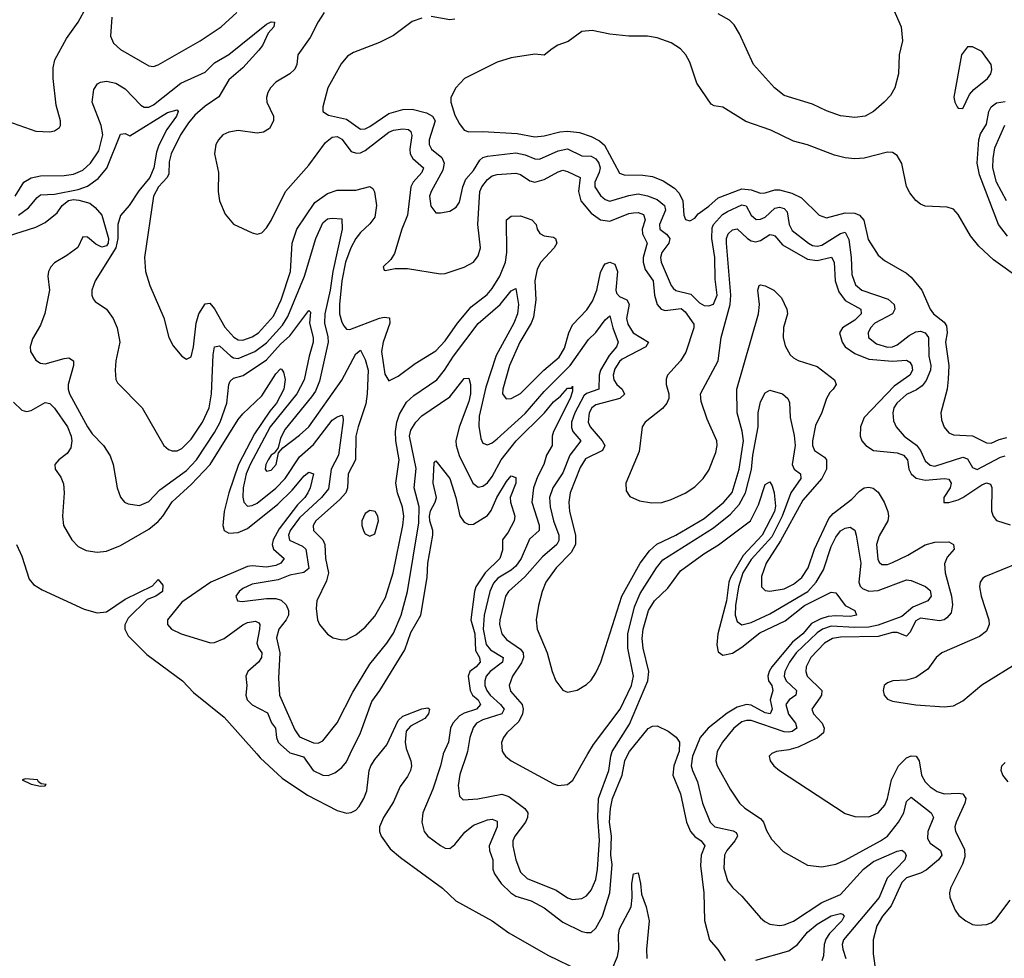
# Model space of a CAD drawing. Header units: inches. Extents: x 1843162 to 1959474, y 907081 to 1016326.
# Tile 530 of 656: x 1905261 to 1909446, y 1009131 to 1013120. Entities that reach past the tile are written whole.
import ezdxf

# ---------------------------------------------------------------- set-up
doc = ezdxf.new("R2010")
doc.units = ezdxf.units.IN
doc.header["$MEASUREMENT"] = 0
doc.layers.add('B9000', color=7, linetype='Continuous')
doc.layers.add('B9001', color=7, linetype='Continuous')

msp = doc.modelspace()

# ---------------------------------------------------------------- linework, layer by layer
at = {"layer": 'B9000', "color": 5}
for points, elevation in [([(1906268.7, 1010000), (1906283.4, 1009983.4), (1906377.1, 1009897.1), (1906484.1, 1009824.1), (1906610, 1009759.9), (1906650, 1009748.7), (1906670, 1009751.6), (1906690, 1009761.6), (1906704, 1009776), (1906724.2, 1009810), (1906736.6, 1009843.4), (1906746.8, 1009930), (1906753.6, 1009950), (1906770, 1009976.2), (1906790.1, 1010000)], 380), ([(1906425.7, 1010000), (1906467.1, 1009987.1), (1906508.3, 1009930), (1906550, 1009909.7), (1906571.7, 1009908.3), (1906600.6, 1009919.4), (1906630, 1009941.7), (1906650, 1009966.8), (1906666, 1010000)], 420), ([(1906912.2, 1010000), (1906923.4, 1009970), (1906926, 1009950), (1906921.6, 1009930), (1906910, 1009904.1), (1906879, 1009861), (1906850, 1009795.9), (1906807.6, 1009730), (1906790.8, 1009690), (1906790.7, 1009670), (1906797, 1009650), (1906836.5, 1009596.5), (1906879.3, 1009559.3), (1907058, 1009430), (1907115.5, 1009375.5), (1907270, 1009290.1), (1907339.9, 1009239.9), (1907505.4, 1009145.4), (1907640.1, 1009080.1)], 380), ([(1907061.4, 1010000), (1907061, 1009999), (1907049.7, 1009950), (1907017.1, 1009850), (1906974.6, 1009750), (1906970.7, 1009710), (1906980.4, 1009670), (1906995.5, 1009650), (1907050, 1009611.3), (1907070, 1009598.8), (1907090, 1009598.3), (1907110, 1009614.8), (1907153, 1009667), (1907190, 1009697.2), (1907250, 1009720.3), (1907270, 1009722.2), (1907290, 1009714.4), (1907291.1, 1009690), (1907255.9, 1009610), (1907258.1, 1009590), (1907272.8, 1009550), (1907272.4, 1009510), (1907279.9, 1009490), (1907308.1, 1009450), (1907348.1, 1009410), (1907370, 1009395.2), (1907435.6, 1009375.6), (1907490, 1009346.5), (1907570, 1009284.5), (1907650, 1009245.6), (1907670, 1009240.4), (1907690, 1009241.7), (1907710, 1009259.8), (1907738.3, 1009310), (1907769.7, 1009410), (1907779.2, 1009530), (1907774.2, 1009570), (1907776.9, 1009650), (1907768.4, 1009710), (1907772.1, 1009767.9), (1907780.5, 1009810), (1907821.1, 1009910), (1907833, 1009970), (1907847.7, 1010000)], 420), ([(1907161.7, 1010000), (1907132.1, 1009912.1), (1907125.1, 1009865.1), (1907130, 1009820.7), (1907145.4, 1009805.4), (1907208.6, 1009808.6), (1907310, 1009829.2), (1907339.8, 1009819.7), (1907408.6, 1009768.6), (1907420.9, 1009750), (1907419.4, 1009730), (1907410.7, 1009709.3), (1907366.3, 1009650), (1907356.6, 1009630), (1907356.6, 1009610), (1907369.7, 1009549.7), (1907390, 1009497.4), (1907418, 1009470), (1907540.6, 1009420.6), (1907590, 1009388), (1907610, 1009381.7), (1907650, 1009384.9), (1907670, 1009397.6), (1907690, 1009420.8), (1907710, 1009466.7), (1907717.5, 1009510), (1907725.9, 1009634.1), (1907717.8, 1009730), (1907721, 1009810), (1907765.7, 1009930), (1907773.3, 1009990), (1907776.6, 1010000)], 440), ([(1907319.1, 1010000), (1907325.5, 1009990), (1907350.3, 1009970.3), (1907530, 1009872.4), (1907550, 1009866), (1907590, 1009870.5), (1907612.2, 1009887.8), (1907676.5, 1010000)], 460), ([(1908059.8, 1010000), (1908041.7, 1009950), (1908037.4, 1009910), (1908069.6, 1009830), (1908095.6, 1009710), (1908111.8, 1009670), (1908130, 1009648.4), (1908157.5, 1009630), (1908172.7, 1009610), (1908157, 1009570), (1908154.6, 1009525.4), (1908168.2, 1009410), (1908171.7, 1009291.7), (1908192.9, 1009210), (1908228.3, 1009168.3), (1908260, 1009120)], 420), ([(1908125.1, 1010000), (1908121.1, 1009990), (1908115.5, 1009950), (1908120.6, 1009930), (1908141.4, 1009881.4), (1908163.3, 1009790), (1908196, 1009710), (1908215.5, 1009690), (1908293, 1009673), (1908305.6, 1009665.6), (1908310, 1009655.5), (1908311.4, 1009650), (1908300.4, 1009630), (1908267, 1009590), (1908256.4, 1009570), (1908254, 1009514), (1908270, 1009460.4), (1908290, 1009432), (1908330, 1009395.8), (1908410, 1009303.1), (1908427.6, 1009287.6), (1908450, 1009276.5), (1908490.2, 1009270.2), (1908510, 1009273), (1908550, 1009288.7), (1908670.9, 1009369.1), (1908750, 1009402.5), (1908847.5, 1009510), (1908890, 1009542.7), (1908990, 1009586.5), (1909010, 1009591.5), (1909021.8, 1009581.8), (1909028.8, 1009570), (1909022.8, 1009550), (1908948, 1009472), (1908913.9, 1009390), (1908762.8, 1009210), (1908757, 1009190), (1908759.2, 1009170), (1908772.9, 1009130)], 440), ([(1908224.3, 1010000), (1908219.8, 1009970), (1908225, 1009950), (1908280.2, 1009850), (1908320.3, 1009790), (1908342.6, 1009770), (1908410, 1009725.8), (1908422.6, 1009710), (1908435.1, 1009675.1), (1908457, 1009637), (1908505.4, 1009585.4), (1908610, 1009527.6), (1908670, 1009520.8), (1908730, 1009531.2), (1908770, 1009547.9), (1908920.2, 1009630), (1908950, 1009651), (1908996.3, 1009710), (1909018.5, 1009750), (1909030, 1009797.6), (1909050, 1009816.2), (1909134.2, 1009750), (1909145, 1009730), (1909121, 1009670), (1909119.9, 1009639.9), (1909130, 1009620.2), (1909175.2, 1009590), (1909180.1, 1009570), (1909165.4, 1009550), (1909113.9, 1009506.1), (1909090, 1009493.3), (1909030, 1009473.1), (1909010, 1009454), (1908964.9, 1009355.1), (1908927.6, 1009310), (1908903.8, 1009270), (1908888, 1009210), (1908889.1, 1009150.9), (1908899.5, 1009070)], 460), ([(1908456.7, 1010000), (1908446.7, 1009990), (1908450.4, 1009970), (1908466.7, 1009950), (1908490.4, 1009930), (1908770, 1009747.4), (1908810, 1009734.3), (1908870, 1009732.4), (1908910, 1009750.2), (1908937.8, 1009782.2), (1908950, 1009810.4), (1908966.5, 1009890), (1908996.6, 1009950), (1909030, 1009983.1), (1909050, 1009992.5), (1909070.5, 1009990.5), (1909084.1, 1009970), (1909094.1, 1009910), (1909110, 1009881.5), (1909130, 1009860.4), (1909160.1, 1009840.1), (1909190, 1009829.7), (1909250, 1009833.8), (1909270, 1009830.1), (1909282.2, 1009810), (1909278, 1009790), (1909240.6, 1009710), (1909235.4, 1009690), (1909237.9, 1009670), (1909275.9, 1009595.9), (1909277.6, 1009562.4), (1909268.4, 1009531.6), (1909217.7, 1009430), (1909213.1, 1009410), (1909214.6, 1009390), (1909236.2, 1009336.2), (1909253.1, 1009313.1), (1909282, 1009290), (1909310, 1009275.8), (1909330, 1009272), (1909370, 1009275.3), (1909390, 1009282), (1909410, 1009298.4), (1909470, 1009378.7)], 480), ([(1909461.6, 1009881.6), (1909439.9, 1009910), (1909431.9, 1009930), (1909435.4, 1009950), (1909450, 1009962.8)], 480), ([(1907777.9, 1009082.1), (1907801.5, 1009138.5), (1907807.8, 1009170), (1907806.2, 1009230), (1907810, 1009256.9), (1907859.4, 1009350), (1907863.8, 1009390), (1907862.3, 1009450), (1907870, 1009490.6), (1907890, 1009494.8), (1907899.8, 1009450), (1907903.6, 1009403.6), (1907923.5, 1009350), (1907936, 1009290), (1907925, 1009170), (1907926.2, 1009130)], 380), ([(1908390, 1009124.1), (1908530, 1009163), (1908567.3, 1009190), (1908610, 1009242.6), (1908650, 1009276.3), (1908710, 1009312), (1908750, 1009321.8), (1908758.6, 1009318.6), (1908764.9, 1009310), (1908755.3, 1009290), (1908702.7, 1009237.3), (1908687.7, 1009212.3), (1908680.9, 1009190), (1908677.9, 1009142.1), (1908670, 1009121)], 420)]:
    msp.add_lwpolyline(points, dxfattribs=dict(at, elevation=elevation))
at = {"layer": 'B9000', "color": 5, "elevation": 380}
msp.add_lwpolyline([(1905286.4, 1009893.6), (1905272, 1009890), (1905310, 1009871), (1905350, 1009862.8), (1905370, 1009864.7), (1905374, 1009870), (1905352.6, 1009872.6), (1905340.9, 1009880.9), (1905337.2, 1009890)], close=True, dxfattribs=at)
at = {"layer": 'B9001', "color": 5}
for points, elevation in [([(1908946, 1013230), (1909007.7, 1013090), (1909012.4, 1013030), (1908999.3, 1012970), (1908995.8, 1012890), (1908980.4, 1012830), (1908962, 1012798), (1908935.5, 1012770), (1908890, 1012729.7), (1908854.8, 1012710), (1908810, 1012704), (1908750, 1012711.8), (1908690, 1012732), (1908630, 1012761.6), (1908510, 1012797.6), (1908469.7, 1012830), (1908380.5, 1012930), (1908319.8, 1013059.8), (1908297.4, 1013097.4), (1908277.6, 1013117.6), (1908230, 1013144.5)], 540), ([(1905209.3, 1012689.3), (1905330, 1012646.7), (1905390, 1012642.8), (1905410, 1012647.2), (1905430, 1012662), (1905435.1, 1012670), (1905435.4, 1012690), (1905416.2, 1012756.2), (1905403, 1012870), (1905404.4, 1012915.6), (1905411.2, 1012948.8), (1905460.3, 1013039.7), (1905509.9, 1013110), (1905545.1, 1013174.9)], 520), ([(1905653.5, 1013130), (1905647.5, 1013050), (1905659.5, 1013019.5), (1905690, 1012992.9), (1905810, 1012923.9), (1905830, 1012921), (1905850, 1012927.9), (1906028.1, 1013030), (1906117, 1013090), (1906183.9, 1013150)], 520), ([(1906555.4, 1013150), (1906530, 1013111.2), (1906496.2, 1013043.8), (1906443.8, 1012970), (1906438.6, 1012930), (1906430.5, 1012909.5), (1906410.1, 1012889.9), (1906350, 1012854), (1906327, 1012830), (1906315.8, 1012810), (1906310.2, 1012790), (1906311.7, 1012770), (1906339.5, 1012710), (1906340.1, 1012690), (1906322.6, 1012657.4), (1906297.6, 1012642.4), (1906270, 1012637.7), (1906190, 1012648.6), (1906150, 1012642.7), (1906125.2, 1012630), (1906106.3, 1012610), (1906095.5, 1012590), (1906089.5, 1012550), (1906106, 1012470), (1906105.1, 1012390), (1906110.1, 1012350.1), (1906134.1, 1012294.1), (1906170, 1012251.6), (1906250, 1012213.8), (1906270, 1012209.1), (1906290, 1012213.8), (1906310, 1012235.2), (1906330, 1012266.7), (1906390.7, 1012389.3), (1906490, 1012501.8), (1906561.5, 1012598.5), (1906590, 1012621.3), (1906610, 1012623.6), (1906630, 1012612.3), (1906670, 1012560.4), (1906692.2, 1012552.2), (1906710, 1012554.3), (1906730, 1012564.1), (1906830, 1012642.2), (1906850, 1012650.1), (1906890, 1012656.3), (1906913.7, 1012653.7), (1906924.2, 1012644.2), (1906928.4, 1012628.4), (1906918.9, 1012570), (1906920.6, 1012550), (1906932.2, 1012530), (1906977.4, 1012490), (1906970.1, 1012470), (1906933.5, 1012430), (1906923.1, 1012410), (1906909.5, 1012290), (1906885.9, 1012230), (1906854.1, 1012125.9), (1906838.6, 1012101.4), (1906805.7, 1012070), (1906810, 1012056), (1906814.4, 1012054.4), (1906857.3, 1012062.8), (1906910, 1012062.3), (1907050, 1012039.5), (1907070, 1012041.7), (1907150, 1012069), (1907190, 1012090.1), (1907210, 1012116.8), (1907219.2, 1012150), (1907208.3, 1012250), (1907217.2, 1012390), (1907225.6, 1012410), (1907250, 1012440.7), (1907270, 1012457.1), (1907290, 1012462.7), (1907370, 1012467.4), (1907390, 1012461.6), (1907430, 1012435.5), (1907450, 1012429.7), (1907490, 1012440.5), (1907550, 1012474.1), (1907570, 1012480.1), (1907590, 1012475.5), (1907642.9, 1012450), (1907636.1, 1012390), (1907646, 1012350), (1907690, 1012297.3), (1907730, 1012270.1), (1907770, 1012264.4), (1907850, 1012296.4), (1907870, 1012299.9), (1907890, 1012301.1), (1907912.7, 1012292.7), (1907920.1, 1012270), (1907907.4, 1012230), (1907908.3, 1012210), (1907927.4, 1012170), (1907911.6, 1012110), (1907910.4, 1012090), (1907918.9, 1012058.9), (1907953.3, 1012010), (1907958.7, 1011950), (1907970.1, 1011910.1), (1907987.1, 1011890), (1908004.2, 1011884.2), (1908072.4, 1011892.4), (1908090, 1011879), (1908125.9, 1011825.9), (1908125.7, 1011810), (1908092.5, 1011707.5), (1908069.4, 1011670.6), (1908015, 1011610), (1908008.2, 1011591.8), (1908009.4, 1011570), (1908020.4, 1011530), (1908019.6, 1011510), (1908011.8, 1011490), (1907992.9, 1011467.1), (1907920.2, 1011410), (1907907.1, 1011390), (1907894.6, 1011285.4), (1907836.9, 1011150), (1907838.5, 1011118.6), (1907854.3, 1011094.3), (1907895.3, 1011075.3), (1907947.5, 1011067.5), (1907990, 1011068.9), (1908030, 1011081.2), (1908090, 1011108.4), (1908130, 1011135.6), (1908165.8, 1011170), (1908190, 1011205.7), (1908219.6, 1011280.4), (1908225.7, 1011310), (1908224.1, 1011330), (1908182.3, 1011422.4), (1908157.3, 1011497.3), (1908154.7, 1011530), (1908229.5, 1011670), (1908241.9, 1011770), (1908280.9, 1011910), (1908283.2, 1011950), (1908264.9, 1012170), (1908265.8, 1012190), (1908272.9, 1012210), (1908290, 1012227.6), (1908310, 1012231.2), (1908354.8, 1012190), (1908370, 1012180.4), (1908390, 1012176.7), (1908410, 1012182.2), (1908450, 1012206.7), (1908463.7, 1012203.7), (1908470, 1012201.6), (1908503.2, 1012163.2), (1908610, 1012102.7), (1908650, 1012096.7), (1908711, 1012111), (1908723.3, 1012090), (1908726.5, 1012010), (1908743, 1011963), (1908770, 1011927), (1908835.4, 1011890), (1908837.2, 1011870), (1908810, 1011843.4), (1908758.3, 1011810), (1908745, 1011790), (1908756.2, 1011750), (1908770.1, 1011730), (1908810, 1011700.8), (1908870, 1011677.4), (1908970, 1011668.8), (1909030, 1011673.3), (1909044.6, 1011664.6), (1909053.1, 1011650), (1909055, 1011630), (1909044.3, 1011610), (1908977.2, 1011562.8), (1908850.1, 1011430), (1908834.2, 1011390), (1908833.8, 1011350), (1908839.8, 1011330), (1908856.8, 1011310), (1908890, 1011288.7), (1908990, 1011279.3), (1909017.2, 1011270), (1909034.1, 1011250), (1909040.6, 1011210), (1909050.1, 1011190.1), (1909071.4, 1011171.4), (1909110, 1011162.9), (1909190.9, 1011170.9), (1909210, 1011167.9), (1909219.5, 1011150), (1909215.3, 1011130), (1909188.6, 1011090), (1909188.8, 1011068.8), (1909210, 1011067.9), (1909250, 1011079.9), (1909270, 1011088.9), (1909350, 1011142.9), (1909370, 1011151.6), (1909386.8, 1011146.8), (1909392.3, 1011132.3), (1909391.9, 1011031.9), (1909397.8, 1011010), (1909411.9, 1010991.9), (1909470, 1010974)], 520), ([(1905242.2, 1012370), (1905278.5, 1012430), (1905310, 1012448.3), (1905350, 1012456.9), (1905450, 1012457.8), (1905490, 1012463.9), (1905530, 1012480.8), (1905562.8, 1012510), (1905597.7, 1012562.3), (1905615.1, 1012630), (1905607.4, 1012670), (1905569.9, 1012770), (1905576.2, 1012823.8), (1905592.5, 1012847.5), (1905605.3, 1012854.7), (1905630, 1012859.1), (1905670.3, 1012850.3), (1905710, 1012826.3), (1905776.1, 1012756.1), (1905790, 1012747.9), (1905810, 1012748.3), (1905830, 1012758.5), (1905946.9, 1012850), (1906050, 1012897.3), (1906090, 1012936), (1906150, 1012971.8), (1906310, 1013101.3), (1906330, 1013111.3), (1906344.7, 1013110), (1906341.2, 1013090), (1906317, 1013063), (1906292.7, 1013010), (1906278.2, 1012990), (1906210, 1012915.9), (1906150, 1012863.9), (1906107.9, 1012792.1), (1906050, 1012753.1), (1906005.6, 1012714.4), (1905978.5, 1012681.5), (1905944.4, 1012630), (1905904.9, 1012550), (1905896, 1012516), (1905895.2, 1012464.8), (1905887.7, 1012450), (1905851.6, 1012410), (1905829.6, 1012370), (1905792.4, 1012110), (1905796.5, 1012050), (1905814.2, 1011990), (1905873.4, 1011853.4), (1905894.6, 1011770), (1905914.1, 1011734.1), (1905950, 1011690.4), (1905970, 1011677.1), (1905990, 1011688), (1906000.3, 1011730), (1906011.7, 1011830), (1906022.5, 1011870), (1906050, 1011912.6), (1906070, 1011915.9), (1906090, 1011891.1), (1906133.1, 1011813.1), (1906170.9, 1011770.9), (1906190, 1011759.9), (1906210, 1011758.3), (1906250, 1011772.3), (1906275.6, 1011790), (1906339.6, 1011860.4), (1906372.8, 1011930), (1906412.8, 1012050), (1906419.5, 1012170), (1906439.4, 1012230), (1906516.3, 1012343.7), (1906570, 1012382), (1906610, 1012395.5), (1906690, 1012396.2), (1906750, 1012410.7), (1906762.7, 1012402.7), (1906768.8, 1012388.8), (1906778.4, 1012330), (1906770, 1012281), (1906750, 1012252.1), (1906710, 1012215.7), (1906690, 1012190.4), (1906668.8, 1012151.2), (1906645.9, 1012090), (1906630, 1012010), (1906620.1, 1011910), (1906620.6, 1011870), (1906630, 1011834), (1906639, 1011819), (1906650, 1011805.4), (1906664.1, 1011804.1), (1906790, 1011851.6), (1906810, 1011856.2), (1906833.1, 1011853.1), (1906834.8, 1011830), (1906806, 1011750), (1906798.6, 1011710), (1906813.8, 1011613.8), (1906830, 1011586), (1906870, 1011604.6), (1906941.5, 1011658.5), (1907030, 1011712.6), (1907070, 1011754.6), (1907122.5, 1011830), (1907179.8, 1011900.2), (1907248.3, 1011951.7), (1907270, 1011977.3), (1907302.1, 1012030), (1907325.7, 1012090), (1907331.5, 1012130), (1907330.3, 1012269.7), (1907350, 1012285.5), (1907390, 1012286.4), (1907437.6, 1012270), (1907455.6, 1012250), (1907460.6, 1012230), (1907471.5, 1012211.5), (1907490, 1012200.9), (1907530, 1012195.3), (1907538.2, 1012190), (1907544.4, 1012170), (1907532.3, 1012150), (1907476.3, 1012090), (1907460.7, 1012059.3), (1907450.9, 1012010), (1907454.8, 1011930), (1907444.8, 1011855.2), (1907434.7, 1011830), (1907386.4, 1011750), (1907343.2, 1011650), (1907314.6, 1011550), (1907313.6, 1011530), (1907329.5, 1011509.5), (1907350, 1011510.2), (1907390, 1011530.8), (1907489.4, 1011630.6), (1907554, 1011686), (1907576, 1011724), (1907594.8, 1011790), (1907610, 1011823.9), (1907672.3, 1011887.7), (1907696.1, 1011923.9), (1907714.8, 1011970), (1907730, 1012046.3), (1907741.6, 1012070), (1907750, 1012082.3), (1907770, 1012089.4), (1907790, 1012080.6), (1907801.4, 1012050), (1907795.4, 1011970), (1907798.2, 1011958.2), (1907810, 1011943.1), (1907841.4, 1011930), (1907850.9, 1011910.9), (1907840.3, 1011850), (1907845.6, 1011825.6), (1907869.2, 1011789.2), (1907933.8, 1011750), (1907922.1, 1011730), (1907822.1, 1011677.9), (1907810, 1011667.6), (1907790, 1011636.8), (1907783.3, 1011610), (1907785.9, 1011590), (1907799.5, 1011570), (1907821.3, 1011550), (1907831.6, 1011528.4), (1907811.6, 1011510), (1907710, 1011483.4), (1907693, 1011470), (1907682, 1011450), (1907677.4, 1011410), (1907686.1, 1011390), (1907737.2, 1011330), (1907748.2, 1011310), (1907737.7, 1011290), (1907665.5, 1011254.5), (1907642.7, 1011217.3), (1907600.5, 1011110), (1907594.9, 1011070), (1907598.1, 1011030), (1907623, 1010930), (1907624, 1010890), (1907604.5, 1010855.5), (1907541, 1010790), (1907497.1, 1010730), (1907481.1, 1010690), (1907465.5, 1010630), (1907456.5, 1010570), (1907461.2, 1010530), (1907503.6, 1010430), (1907523.8, 1010350), (1907540.5, 1010310), (1907570, 1010270.7), (1907590, 1010262), (1907630, 1010270.5), (1907670, 1010294.4), (1907690, 1010313), (1907710, 1010344.9), (1907730.7, 1010389.3), (1907819.7, 1010670), (1907898.7, 1010810), (1907937.3, 1010862.7), (1907969.2, 1010890.8), (1908050, 1010929.4), (1908170, 1011000.2), (1908254.5, 1011070), (1908289.3, 1011110.7), (1908319, 1011210), (1908337, 1011330), (1908331.9, 1011371.9), (1908310.8, 1011450), (1908309.6, 1011550), (1908400.5, 1011870), (1908406, 1011910), (1908398.6, 1011970), (1908403.5, 1011990), (1908410, 1011993.4), (1908430, 1011988.6), (1908466.7, 1011970), (1908498.2, 1011938.2), (1908522, 1011890), (1908523.7, 1011870), (1908507.6, 1011812.4), (1908505.5, 1011770), (1908514.3, 1011734.3), (1908536, 1011696), (1908550, 1011682.4), (1908570, 1011672.2), (1908650, 1011646.2), (1908724.4, 1011590), (1908731.6, 1011570), (1908719, 1011550), (1908703.7, 1011536.3), (1908689.8, 1011510.2), (1908670, 1011450.9), (1908643.8, 1011396.2), (1908630.1, 1011330.1), (1908631, 1011310), (1908639, 1011290), (1908681.1, 1011261.1), (1908689.6, 1011250), (1908690.6, 1011209.4), (1908669.6, 1011170.4), (1908590, 1011078), (1908494.9, 1010905.1), (1908433.6, 1010810), (1908413.8, 1010753.8), (1908414, 1010710), (1908430, 1010694), (1908450, 1010691.1), (1908510, 1010702), (1908550, 1010721), (1908585.3, 1010750), (1908611.7, 1010790), (1908639.2, 1010870), (1908700.3, 1010999.7), (1908718.7, 1011021.3), (1908798, 1011082), (1908830, 1011116.4), (1908850, 1011130.1), (1908870, 1011133.2), (1908888.6, 1011128.6), (1908910, 1011111.6), (1908935.8, 1011070), (1908950.1, 1011030), (1908953.9, 1011010), (1908950.1, 1010990), (1908913.4, 1010926.6), (1908902.9, 1010890), (1908908.2, 1010828.2), (1908914.3, 1010814.3), (1908925.1, 1010805.1), (1908950, 1010805.1), (1908970, 1010813.1), (1909035.9, 1010844.1), (1909110, 1010888.1), (1909150, 1010899.9), (1909210, 1010901.7), (1909230.1, 1010890.1), (1909233.1, 1010870), (1909203.6, 1010836.4), (1909191.9, 1010808.1), (1909194.6, 1010770), (1909221.9, 1010670), (1909226.2, 1010633.8), (1909220, 1010600), (1909201.9, 1010578.1), (1909189.7, 1010570.3), (1909170, 1010566.1), (1909090, 1010577.5), (1909070, 1010565.2), (1909044.6, 1010515.4), (1909030, 1010500.9), (1908990, 1010515.4), (1908970, 1010516.3), (1908910, 1010499.2), (1908750, 1010496.5), (1908714.9, 1010490), (1908682.2, 1010470), (1908623.1, 1010410), (1908603.6, 1010370), (1908601.6, 1010350), (1908607.6, 1010330), (1908670.5, 1010270), (1908668.8, 1010250), (1908662.3, 1010237.7), (1908627.8, 1010190), (1908634.4, 1010170), (1908671.7, 1010130), (1908680.8, 1010110), (1908676.8, 1010090), (1908651.8, 1010068.2), (1908570, 1010029.1), (1908530, 1010017), (1908478, 1010010), (1908458.3, 1010001.7), (1908456.7, 1010000)], 480), ([(1906970, 1013127.1), (1906930, 1013112.4), (1906850, 1013052.8), (1906790, 1013023.6), (1906679.9, 1012980.1), (1906654.9, 1012965.1), (1906627.5, 1012932.5), (1906570.3, 1012830), (1906550.4, 1012750), (1906550.4, 1012730), (1906573.8, 1012713.8), (1906650, 1012697), (1906710, 1012655), (1906730, 1012656.8), (1906750, 1012665.8), (1906830, 1012720.8), (1906890, 1012738), (1906930, 1012740.1), (1906990, 1012723.7), (1907016.1, 1012710), (1907026.4, 1012690), (1907001.8, 1012610), (1907000.9, 1012590), (1907011.6, 1012570), (1907054.9, 1012534.9), (1907065.4, 1012510), (1907060.1, 1012479.9), (1907010.2, 1012390), (1907003.7, 1012370), (1907008, 1012328), (1907030, 1012299.3), (1907050, 1012298.7), (1907090, 1012307), (1907116.3, 1012323.7), (1907130, 1012344.9), (1907145, 1012410), (1907157.5, 1012442.5), (1907190, 1012479.8), (1907216.5, 1012523.5), (1907230, 1012534.5), (1907250, 1012540.5), (1907370, 1012554.3), (1907410, 1012545.7), (1907450, 1012528.4), (1907470, 1012526.7), (1907550, 1012563.3), (1907590, 1012570.5), (1907650, 1012541.6), (1907690, 1012540.3), (1907710, 1012528.8), (1907722.8, 1012510), (1907728.6, 1012490), (1907723.9, 1012470), (1907704.9, 1012430), (1907706.3, 1012410), (1907730, 1012372.2), (1907750, 1012355.7), (1907770, 1012349.2), (1907850, 1012373), (1907890, 1012379.7), (1907930, 1012371.4), (1907970, 1012355.2), (1908002, 1012330), (1908005.5, 1012310), (1907979.9, 1012250), (1907981.8, 1012230), (1908010, 1012207.9), (1908024.6, 1012190), (1908019.5, 1012170), (1907990.1, 1012130), (1907984.5, 1012110), (1907986.8, 1012090), (1908029.6, 1011990), (1908039, 1011979), (1908050, 1011969), (1908113.3, 1011953.3), (1908150, 1011916.6), (1908170, 1011906), (1908190, 1011903.5), (1908210, 1011911.2), (1908225.9, 1011950), (1908217.5, 1012017.5), (1908215.2, 1012110), (1908202.5, 1012190), (1908204.3, 1012235.7), (1908209.7, 1012250.3), (1908248.2, 1012291.8), (1908270, 1012305.5), (1908330, 1012332.6), (1908348.8, 1012328.8), (1908370, 1012289.4), (1908391.5, 1012271.5), (1908410, 1012272.8), (1908430, 1012281.2), (1908470, 1012318.4), (1908490, 1012323.1), (1908510, 1012317.2), (1908522.9, 1012302.9), (1908531.2, 1012250), (1908543.8, 1012223.8), (1908614.3, 1012170), (1908630, 1012161.1), (1908650, 1012157.1), (1908670, 1012162.5), (1908750, 1012212), (1908770, 1012216.8), (1908785.4, 1012185.4), (1908795.2, 1012110), (1908797.4, 1012037.4), (1908813.9, 1011993.9), (1908840.2, 1011970), (1908952.5, 1011932.5), (1908978.1, 1011910), (1908980.6, 1011890), (1908970.4, 1011869.6), (1908896.1, 1011830), (1908876.8, 1011810), (1908866.6, 1011790), (1908869.1, 1011769.1), (1908902.4, 1011742.4), (1908950, 1011729.1), (1908970, 1011730.1), (1908990, 1011737.8), (1909041.4, 1011778.6), (1909070, 1011794.2), (1909090, 1011796.3), (1909108.9, 1011790), (1909123.1, 1011770), (1909125.2, 1011690), (1909134, 1011650), (1909132.5, 1011630), (1909113.1, 1011586.9), (1909096.3, 1011563.7), (1909072.9, 1011547.1), (1909030, 1011527.7), (1908988.5, 1011490), (1908976.6, 1011470), (1908972.1, 1011450), (1908975, 1011415), (1908986.3, 1011390), (1909020.7, 1011350), (1909072.4, 1011312.4), (1909089.3, 1011290), (1909110, 1011245.4), (1909130, 1011226.5), (1909150, 1011223.4), (1909270, 1011260.5), (1909290, 1011254.3), (1909310, 1011217.2), (1909330, 1011207.9), (1909430, 1011260.6), (1909450, 1011266.6)], 540), ([(1907110, 1013121.8), (1907090, 1013119.4), (1907010, 1013133.3)], 540), ([(1909525.1, 1012010), (1909399.9, 1012099.9), (1909338.1, 1012158.1), (1909302, 1012202), (1909250, 1012292.7), (1909230, 1012315.1), (1909203.6, 1012323.6), (1909110, 1012328.2), (1909090, 1012335.8), (1909070, 1012351.3), (1909044.1, 1012384.1), (1909030.6, 1012410.6), (1909010, 1012509.4), (1908990, 1012543.5), (1908970, 1012555.1), (1908950, 1012557.6), (1908850, 1012532.2), (1908810, 1012529.1), (1908770, 1012532.5), (1908724.7, 1012544.7), (1908610, 1012587.8), (1908550, 1012603.2), (1908453, 1012650), (1908347.7, 1012687.7), (1908250, 1012748), (1908213.4, 1012753.4), (1908200.5, 1012760.5), (1908139.3, 1012850), (1908110, 1012939), (1908092.3, 1012970), (1908070, 1012996), (1908030, 1013022), (1907970, 1013042.7), (1907930, 1013049.3), (1907849.5, 1013049.5), (1907770, 1013058), (1907694.2, 1013074.2), (1907650, 1013069.2), (1907592.3, 1013027.7), (1907548.4, 1013011.6), (1907523.8, 1012996.2), (1907490, 1012969), (1907450, 1012974), (1907350, 1012958.4), (1907290, 1012939.5), (1907151.3, 1012870), (1907114.8, 1012830), (1907094, 1012790), (1907093, 1012770), (1907110, 1012714.8), (1907130, 1012677.3), (1907151, 1012650), (1907170, 1012643.1), (1907230, 1012644.9), (1907376, 1012636), (1907450, 1012621.7), (1907490, 1012626.1), (1907556.4, 1012643.6), (1907590, 1012646.2), (1907640.2, 1012640.2), (1907690, 1012623.3), (1907725.4, 1012605.4), (1907746.3, 1012586.3), (1907810, 1012467.3), (1907830, 1012460.9), (1907910, 1012459.8), (1907950, 1012453.2), (1907995.4, 1012435.4), (1908044.1, 1012404.1), (1908063.3, 1012383.3), (1908080.1, 1012350), (1908083.2, 1012290), (1908090.3, 1012270.3), (1908110, 1012264.9), (1908130, 1012276), (1908144.7, 1012295.3), (1908190, 1012327.3), (1908230, 1012363.4), (1908330, 1012401.7), (1908370, 1012397.6), (1908410, 1012382.8), (1908430, 1012383.6), (1908470, 1012396.9), (1908490, 1012397.4), (1908542.6, 1012382.6), (1908583.3, 1012363.3), (1908659.5, 1012290), (1908690, 1012277.4), (1908770, 1012299.5), (1908810, 1012297.4), (1908830, 1012289), (1908848.5, 1012268.5), (1908866.5, 1012186.5), (1908910, 1012119.3), (1908936.5, 1012096.5), (1909030, 1012043.2), (1909050, 1012026.5), (1909095.9, 1011970), (1909130.2, 1011890), (1909145.2, 1011870), (1909190, 1011835.1), (1909199.6, 1011819.6), (1909203.4, 1011790), (1909196.3, 1011750), (1909209.7, 1011650), (1909207.3, 1011592.7), (1909202.6, 1011550), (1909176.1, 1011450), (1909178.9, 1011418.9), (1909190, 1011388), (1909210, 1011364.4), (1909230, 1011355.3), (1909310, 1011352.1), (1909370, 1011321.2), (1909390, 1011320.6), (1909423.7, 1011336.3), (1909455.8, 1011344.2)], 560), ([(1909459.7, 1012199.7), (1909421.5, 1012250), (1909340.4, 1012460.4), (1909330.7, 1012510), (1909336.9, 1012610), (1909344.7, 1012635.3), (1909370, 1012676.1), (1909380.6, 1012730), (1909389.5, 1012750), (1909413, 1012767), (1909450, 1012771.8)], 540), ([(1905257, 1012290), (1905299.2, 1012320.8), (1905335.6, 1012364.4), (1905350, 1012375.1), (1905410, 1012379.1), (1905510, 1012398.5), (1905550, 1012412.1), (1905594.6, 1012445.4), (1905631.2, 1012488.8), (1905690, 1012633.4), (1905710, 1012637), (1905730, 1012627), (1905890, 1012725.1), (1905930, 1012737.4), (1905934.3, 1012730), (1905928.2, 1012710), (1905886.5, 1012653.5), (1905853, 1012587), (1905843.3, 1012556.7), (1905831.8, 1012490), (1905814.9, 1012450), (1905767.7, 1012392.3), (1905726.6, 1012330), (1905690, 1012288), (1905678.1, 1012250), (1905678.1, 1012190), (1905669.7, 1012150.3), (1905582.2, 1012010), (1905568, 1011970), (1905567.4, 1011950), (1905573.1, 1011933.1), (1905582.7, 1011922.7), (1905630.4, 1011890), (1905658, 1011850), (1905675.6, 1011810), (1905686.5, 1011750), (1905670.2, 1011670), (1905667.6, 1011630), (1905670.3, 1011590.3), (1905676.7, 1011576.7), (1905782, 1011470), (1905873.7, 1011310), (1905893.8, 1011293.8), (1905910, 1011288.1), (1905930, 1011288.4), (1905950, 1011297.7), (1905990, 1011338), (1906038, 1011410), (1906066, 1011470), (1906077.1, 1011530), (1906083.9, 1011696.1), (1906090, 1011730.2), (1906110, 1011734.5), (1906158.5, 1011690), (1906170, 1011683.2), (1906190, 1011680.8), (1906260.2, 1011710), (1906310, 1011746.1), (1906378.2, 1011821.8), (1906400.8, 1011859.1), (1906472.4, 1012030), (1906519.9, 1012190), (1906550, 1012256.8), (1906570, 1012273.2), (1906590, 1012276.6), (1906630, 1012273.6), (1906631.6, 1012230), (1906592, 1012050), (1906580.7, 1011970), (1906558.7, 1011870), (1906557.4, 1011830), (1906571.6, 1011771.6), (1906572, 1011750), (1906535.4, 1011584.6), (1906517.9, 1011542.1), (1906502, 1011518), (1906390, 1011380.3), (1906370, 1011342.4), (1906359.4, 1011300.6), (1906342.5, 1011277.5), (1906330, 1011269.8), (1906317.6, 1011250), (1906307.2, 1011230), (1906305.1, 1011210), (1906310, 1011200.9), (1906330, 1011205.1), (1906351.3, 1011230), (1906361.1, 1011278.9), (1906379.3, 1011300.7), (1906450, 1011353.9), (1906490, 1011390.1), (1906630, 1011588.2), (1906690, 1011700.2), (1906710, 1011715.6), (1906730, 1011676.5), (1906742.6, 1011630), (1906738.5, 1011530), (1906732.9, 1011487.1), (1906699.6, 1011390), (1906690.6, 1011350.6), (1906688.4, 1011250), (1906656.9, 1011190), (1906654.9, 1011130), (1906646.9, 1011110), (1906620.3, 1011079.7), (1906519.6, 1010990), (1906508.4, 1010970), (1906509.5, 1010950), (1906550, 1010910.1), (1906558.2, 1010890), (1906561.7, 1010830), (1906573.4, 1010770), (1906564.9, 1010735.1), (1906524.7, 1010650), (1906521.6, 1010618.4), (1906526.7, 1010570), (1906535.3, 1010550), (1906570, 1010508.2), (1906593.1, 1010493.1), (1906630, 1010484.9), (1906650, 1010486), (1906690, 1010505.8), (1906730, 1010538.5), (1906770, 1010585.8), (1906815.6, 1010664.4), (1906847.9, 1010770), (1906889.9, 1010969.9), (1906893.9, 1011010), (1906888.3, 1011048.3), (1906867.2, 1011110), (1906859.7, 1011150), (1906874.2, 1011250), (1906859.9, 1011330), (1906858.3, 1011370), (1906864.5, 1011410), (1906875.7, 1011444.3), (1906904.8, 1011495.2), (1906936.3, 1011523.7), (1907033.9, 1011590), (1907067.3, 1011630), (1907104.9, 1011690), (1907210, 1011829.5), (1907303.6, 1011910), (1907350, 1011967.2), (1907370, 1011977.1), (1907381.5, 1011910), (1907377.5, 1011870), (1907360.9, 1011830), (1907286.5, 1011693.5), (1907242, 1011558), (1907214.5, 1011434.5), (1907212.1, 1011392.1), (1907220.5, 1011340.5), (1907230, 1011320.3), (1907250, 1011313.4), (1907270, 1011322.2), (1907290, 1011338.4), (1907410, 1011446.7), (1907490, 1011540.1), (1907600.3, 1011650), (1907679, 1011761), (1907710, 1011791), (1907750, 1011844.4), (1907770, 1011862), (1907782.6, 1011810), (1907805.2, 1011750), (1907797.8, 1011730), (1907766.7, 1011693.3), (1907730.1, 1011630), (1907723.8, 1011610), (1907723, 1011550), (1907670, 1011531.6), (1907658.9, 1011521.1), (1907620.6, 1011450), (1907607, 1011410), (1907606.4, 1011386.4), (1907612.7, 1011370), (1907646.1, 1011330), (1907598.7, 1011270), (1907570, 1011194.9), (1907527.2, 1011130), (1907513.6, 1011090), (1907515.8, 1011050), (1907530.1, 1010990), (1907552.9, 1010930), (1907552.9, 1010907.1), (1907544.2, 1010890), (1907482.7, 1010837.3), (1907408, 1010752), (1907338.4, 1010690), (1907326.5, 1010670), (1907301.9, 1010570), (1907300.1, 1010550), (1907310.8, 1010510), (1907330, 1010485.9), (1907390, 1010445.4), (1907400.8, 1010430), (1907402.5, 1010410), (1907393.6, 1010386.4), (1907355.4, 1010330), (1907341.3, 1010290), (1907347.3, 1010267.3), (1907396.5, 1010210), (1907401.2, 1010190), (1907398.8, 1010170), (1907382.2, 1010137.8), (1907331.5, 1010090), (1907317.3, 1010070), (1907309.1, 1010049.1), (1907311.7, 1010011.7), (1907319.1, 1010000)], 460), ([(1909455.4, 1012350), (1909411.9, 1012430), (1909396.8, 1012490), (1909397.7, 1012530), (1909405.2, 1012574.8), (1909447.7, 1012672.3)], 520), ([(1905210, 1012199.8), (1905330, 1012238.7), (1905370, 1012257.9), (1905421, 1012299), (1905441.8, 1012330), (1905468.7, 1012351.3), (1905490, 1012355.7), (1905513.4, 1012353.4), (1905560.1, 1012340.1), (1905582.1, 1012322.1), (1905610, 1012289.1), (1905639.1, 1012190), (1905637, 1012170), (1905630, 1012159.5), (1905610, 1012153.6), (1905585.6, 1012165.6), (1905550, 1012196.2), (1905530, 1012197.1), (1905507.9, 1012152.1), (1905462.4, 1012117.6), (1905410, 1012087.2), (1905393.5, 1012070), (1905383.9, 1012050), (1905381.7, 1012030), (1905388.2, 1011970), (1905368.9, 1011871.1), (1905350, 1011822.4), (1905315.5, 1011764.5), (1905306.5, 1011730), (1905307.9, 1011710), (1905330, 1011673.7), (1905350, 1011660.7), (1905370, 1011657.7), (1905450, 1011680.9), (1905470, 1011682.6), (1905490, 1011670.4), (1905490.1, 1011650), (1905467.5, 1011570), (1905467.5, 1011550), (1905473.8, 1011530), (1905550, 1011390.2), (1905570, 1011360.8), (1905616.9, 1011310), (1905646.2, 1011266.2), (1905659.2, 1011230), (1905675.3, 1011130), (1905690.3, 1011090.3), (1905706.8, 1011070), (1905722, 1011062), (1905770, 1011055.8), (1905810, 1011072.9), (1905857.7, 1011122.3), (1905970, 1011204.1), (1906013.5, 1011250), (1906090, 1011365.9), (1906113.7, 1011410), (1906141.3, 1011490), (1906149.9, 1011570.1), (1906156, 1011584), (1906170, 1011596.6), (1906211.6, 1011608.4), (1906310, 1011675.2), (1906370, 1011741.4), (1906410, 1011776.5), (1906490, 1011884.6), (1906497.2, 1011877.2), (1906492.4, 1011830), (1906508.7, 1011770), (1906509.1, 1011750), (1906491.6, 1011690), (1906470.8, 1011590), (1906439.1, 1011530), (1906326.3, 1011390), (1906240.8, 1011230), (1906224.3, 1011190), (1906210.5, 1011130.5), (1906210, 1011091.3), (1906214.4, 1011070), (1906230, 1011053.2), (1906250, 1011055.1), (1906270, 1011065.1), (1906350, 1011128.6), (1906389.9, 1011170), (1906450, 1011262.6), (1906510, 1011315.2), (1906590, 1011417.8), (1906610, 1011432.2), (1906630, 1011439.6), (1906635.1, 1011435.1), (1906636.6, 1011416.6), (1906615.8, 1011270), (1906585.6, 1011210), (1906574, 1011126.1), (1906543.5, 1011090), (1906450, 1011003.7), (1906411.2, 1010950), (1906403.7, 1010930), (1906408.4, 1010908.4), (1906463, 1010883), (1906477.9, 1010870), (1906490, 1010788.2), (1906469, 1010771), (1906410, 1010759), (1906360.4, 1010739.6), (1906250, 1010721.4), (1906210, 1010702.3), (1906193.7, 1010690), (1906179.5, 1010670), (1906186.8, 1010650), (1906207.5, 1010647.5), (1906310, 1010661), (1906350, 1010660.1), (1906372.9, 1010652.9), (1906393.2, 1010633.2), (1906403.1, 1010610), (1906403.6, 1010590), (1906394.2, 1010570), (1906363.3, 1010530), (1906353.4, 1010493.4), (1906366.8, 1010430), (1906361.4, 1010321.4), (1906364.9, 1010250), (1906430, 1010102), (1906450, 1010072.8), (1906510, 1010047.5), (1906530, 1010045.3), (1906550, 1010055.3), (1906610, 1010131.8), (1906677.4, 1010262.6), (1906750, 1010381), (1906821.8, 1010470), (1906850, 1010512.6), (1906882.6, 1010590), (1906909.9, 1010690), (1906957.5, 1010982.5), (1906959.1, 1011050), (1906937.8, 1011130), (1906947, 1011213), (1906917.9, 1011350), (1906923.9, 1011376.1), (1906944.3, 1011410), (1906970, 1011436.8), (1907090, 1011517.7), (1907150, 1011595.2), (1907170, 1011596.5), (1907177.7, 1011570), (1907177.7, 1011530), (1907170, 1011497.2), (1907129, 1011389), (1907115.2, 1011330), (1907116.4, 1011310), (1907128.7, 1011268.7), (1907186.9, 1011150), (1907210, 1011134), (1907230, 1011137.7), (1907250, 1011152.3), (1907270, 1011179.1), (1907307.8, 1011250), (1907371.6, 1011330), (1907491, 1011449), (1907530, 1011496), (1907559.8, 1011520.2), (1907590, 1011553.5), (1907605.9, 1011554.1), (1907610, 1011562.8), (1907610, 1011540.9), (1907600.8, 1011510), (1907529.7, 1011370), (1907524.3, 1011350), (1907524.1, 1011310), (1907500.2, 1011270), (1907489.4, 1011230), (1907461.9, 1011178.1), (1907445.1, 1011130), (1907438.3, 1011070), (1907468.4, 1010971.6), (1907468.8, 1010950), (1907427.5, 1010912.5), (1907392.3, 1010830), (1907370, 1010797.9), (1907350, 1010780.1), (1907293.6, 1010746.4), (1907274.9, 1010725.1), (1907259.9, 1010690), (1907235.1, 1010590), (1907230.4, 1010530), (1907244.4, 1010464.4), (1907262.2, 1010442.2), (1907316, 1010410), (1907313.3, 1010390), (1907261.3, 1010350), (1907244.5, 1010330), (1907238.3, 1010310), (1907238.8, 1010290), (1907246.3, 1010270), (1907261.5, 1010250), (1907304.8, 1010210), (1907319.9, 1010190), (1907310, 1010169.9), (1907230, 1010145), (1907202.7, 1010130), (1907188.6, 1010111.4), (1907175.1, 1010070), (1907165.1, 1010010), (1907161.7, 1010000)], 440), ([(1905234.8, 1011494.8), (1905270, 1011460.4), (1905290, 1011454.6), (1905310, 1011459.1), (1905370, 1011493.2), (1905390, 1011489.2), (1905410, 1011469.3), (1905464.4, 1011390), (1905479.7, 1011350), (1905483, 1011330), (1905479.3, 1011300.7), (1905463.5, 1011276.5), (1905427.9, 1011250), (1905410.3, 1011230), (1905411.6, 1011210), (1905436, 1011176), (1905447, 1011147), (1905450.1, 1011110), (1905444, 1011010), (1905448, 1010970), (1905483.6, 1010910), (1905510, 1010881.8), (1905543.9, 1010863.9), (1905590, 1010856.6), (1905630, 1010861.3), (1905690, 1010885.9), (1905810, 1010955.6), (1905850, 1010987.2), (1905870.2, 1011009.8), (1905910, 1011071.6), (1905990, 1011144.7), (1906071.4, 1011230), (1906190, 1011420.6), (1906210, 1011445.6), (1906290, 1011521.2), (1906350, 1011615.5), (1906370, 1011635.8), (1906374.3, 1011634.3), (1906382.8, 1011622.8), (1906390, 1011591.3), (1906383.4, 1011550), (1906352.9, 1011490), (1906324.2, 1011455.8), (1906260, 1011360), (1906191.9, 1011230), (1906149.8, 1011110), (1906130.9, 1011030), (1906125.3, 1010970), (1906130.2, 1010950), (1906150, 1010938.2), (1906190, 1010940.7), (1906230, 1010957.4), (1906358.8, 1011061.2), (1906419.2, 1011120.8), (1906470, 1011181.1), (1906490, 1011196.8), (1906510, 1011190.6), (1906495.3, 1011130), (1906486.1, 1011110), (1906473, 1011090), (1906441.5, 1011058.5), (1906364.2, 1010955.8), (1906338.8, 1010910), (1906335, 1010890), (1906340.1, 1010870), (1906385.4, 1010830), (1906370.9, 1010810), (1906350, 1010800.8), (1906310, 1010793.6), (1906250, 1010799.8), (1906230, 1010797), (1906074.4, 1010730), (1905950, 1010645), (1905890.2, 1010570), (1905890.2, 1010550), (1905906.5, 1010530), (1905947.2, 1010510), (1906072.7, 1010472.7), (1906090, 1010473.1), (1906130, 1010490.1), (1906210, 1010548.3), (1906230, 1010558.1), (1906264, 1010564), (1906277.5, 1010557.5), (1906281.9, 1010550), (1906281, 1010530), (1906268.9, 1010470), (1906276, 1010450), (1906290.1, 1010430), (1906289.6, 1010410), (1906275.7, 1010390), (1906231.6, 1010350), (1906221.9, 1010330), (1906226.9, 1010290), (1906222.9, 1010250), (1906228.1, 1010230), (1906250, 1010209.1), (1906314, 1010174), (1906332, 1010132), (1906348.7, 1010108.7), (1906352.2, 1010070), (1906359.4, 1010050), (1906370, 1010039.4), (1906410, 1010004.9), (1906425.7, 1010000)], 420), ([(1907676.5, 1010000), (1907699.7, 1010040.3), (1907812.8, 1010190), (1907861.7, 1010290), (1907869.9, 1010330), (1907845.3, 1010450), (1907845.6, 1010510), (1907874.7, 1010625.3), (1907898.9, 1010681.1), (1907967.1, 1010790), (1907994.8, 1010825.2), (1908210, 1010960.1), (1908281.7, 1011018.3), (1908319.6, 1011060.4), (1908345.8, 1011110), (1908371.4, 1011208.6), (1908377.4, 1011270), (1908399.9, 1011390), (1908399.3, 1011450), (1908410, 1011495.8), (1908430, 1011533.7), (1908450, 1011545.2), (1908502.6, 1011530), (1908525.5, 1011510), (1908532.6, 1011492.6), (1908536.1, 1011430), (1908552.5, 1011352.5), (1908556.9, 1011310), (1908544, 1011230), (1908552.9, 1011210), (1908580.2, 1011190), (1908581, 1011170), (1908539, 1011110), (1908501.7, 1011010), (1908457.4, 1010922.6), (1908370, 1010825.9), (1908335.2, 1010770), (1908316, 1010710), (1908302.7, 1010630), (1908301.7, 1010590), (1908310, 1010562), (1908330, 1010548.9), (1908370, 1010558.8), (1908450, 1010595.5), (1908610.3, 1010690), (1908646.6, 1010730), (1908677.3, 1010782.7), (1908710, 1010881.6), (1908730, 1010921.4), (1908750, 1010948.6), (1908770, 1010959.4), (1908790, 1010962.8), (1908810, 1010950.4), (1908816.8, 1010930), (1908836.7, 1010810), (1908827, 1010730), (1908833.1, 1010713.1), (1908842.9, 1010702.9), (1908870, 1010691.4), (1908910, 1010694.3), (1909030, 1010740.2), (1909050, 1010737.3), (1909111.4, 1010711.4), (1909130, 1010694.6), (1909134.6, 1010670), (1909120.7, 1010650), (1909056.6, 1010623.4), (1909010, 1010583.8), (1908910, 1010546.8), (1908870, 1010538.1), (1908810, 1010536.8), (1908710, 1010543.5), (1908672.5, 1010530), (1908650, 1010514.7), (1908561.8, 1010430), (1908532.7, 1010390), (1908512.9, 1010350), (1908510.4, 1010330), (1908518.9, 1010310), (1908562.5, 1010270), (1908560.1, 1010250), (1908530.9, 1010229.1), (1908517.1, 1010210), (1908528.6, 1010168.6), (1908558.1, 1010130), (1908564.3, 1010110), (1908544.2, 1010095.8), (1908530, 1010091.8), (1908510, 1010093.5), (1908370, 1010141.7), (1908350, 1010142.1), (1908330, 1010135.6), (1908296.3, 1010110), (1908248.7, 1010050), (1908225.9, 1010010), (1908224.3, 1010000)], 460), ([(1906666, 1010000), (1906709.5, 1010090), (1906757.5, 1010222.5), (1906791.8, 1010270), (1906897.8, 1010442.2), (1906924, 1010516), (1906966.7, 1010590), (1906993.5, 1010750), (1906996.1, 1010810), (1907017.4, 1010930), (1907017.6, 1010950), (1907004.2, 1010990), (1907002.4, 1011010), (1907007.5, 1011032.5), (1907027.7, 1011070), (1907033.4, 1011090), (1907018.1, 1011150), (1907023, 1011237), (1907030, 1011246), (1907089.1, 1011170), (1907114.5, 1011090), (1907131.9, 1011011.9), (1907150, 1010985), (1907170, 1010974.2), (1907190, 1010975.8), (1907250, 1011013.7), (1907265.6, 1011034.4), (1907288.6, 1011090), (1907330, 1011157.4), (1907350, 1011181.8), (1907370, 1011174.9), (1907370.1, 1011150), (1907346.3, 1011090), (1907346.9, 1011070), (1907366.2, 1011010), (1907362.2, 1010990), (1907337.2, 1010942.8), (1907313.4, 1010910), (1907313.6, 1010866.4), (1907301.5, 1010830), (1907240.2, 1010770), (1907199.5, 1010710), (1907193.8, 1010690), (1907179.2, 1010570), (1907195.4, 1010510), (1907198.9, 1010438.9), (1907214.8, 1010410), (1907218.7, 1010390), (1907201.5, 1010370), (1907174.4, 1010350), (1907166.8, 1010330), (1907175.4, 1010270), (1907185.4, 1010250), (1907209.2, 1010230), (1907219.7, 1010210), (1907202.2, 1010190), (1907150, 1010172.8), (1907130, 1010161.2), (1907101.6, 1010130), (1907092.8, 1010110), (1907084, 1010050), (1907061.4, 1010000)], 420), ([(1907776.6, 1010000), (1907779.9, 1010010), (1907853.4, 1010126.6), (1907930.8, 1010310), (1907934.5, 1010350), (1907911.1, 1010450), (1907906.3, 1010490), (1907911.5, 1010530), (1907934.3, 1010610), (1907958.8, 1010650), (1908015.3, 1010704.7), (1908070, 1010778.6), (1908168.5, 1010850), (1908231.8, 1010888.2), (1908366.8, 1010990), (1908401, 1011059), (1908430, 1011144.6), (1908450, 1011156.5), (1908459.8, 1011139.8), (1908467.8, 1011110), (1908472.9, 1011052.9), (1908469.6, 1011030), (1908417.4, 1010930), (1908336.2, 1010843.8), (1908281.6, 1010750), (1908274.9, 1010730), (1908265.8, 1010650), (1908229, 1010510), (1908223.9, 1010463.9), (1908230, 1010433.1), (1908250, 1010420.2), (1908290, 1010428.4), (1908330, 1010453), (1908406.2, 1010513.8), (1908513.9, 1010566.1), (1908596.6, 1010630), (1908710, 1010687), (1908730, 1010684.6), (1908770.1, 1010630.1), (1908810.4, 1010610), (1908817.4, 1010590), (1908790, 1010583.4), (1908730, 1010586.9), (1908696.5, 1010583.5), (1908665.8, 1010574.2), (1908626.5, 1010553.5), (1908589.4, 1010510), (1908545.5, 1010474.5), (1908458, 1010370), (1908446.6, 1010350), (1908441, 1010330), (1908444.3, 1010310), (1908457.4, 1010290), (1908461.8, 1010270), (1908450.9, 1010230), (1908459.3, 1010190), (1908451.1, 1010170), (1908430, 1010174.3), (1908370, 1010207.1), (1908350, 1010210.2), (1908310, 1010198.9), (1908267.3, 1010172.7), (1908187.1, 1010110), (1908153.8, 1010070), (1908125.1, 1010000)], 440), ([(1905247.6, 1010890), (1905270, 1010839.6), (1905302.3, 1010742.4), (1905320, 1010720), (1905357.2, 1010697.2), (1905535.1, 1010615.1), (1905590, 1010599.2), (1905630, 1010604), (1905710, 1010657.8), (1905826, 1010714), (1905850, 1010740.5), (1905870, 1010717.3), (1905868.9, 1010690), (1905839.5, 1010670), (1905803.3, 1010656.7), (1905722.7, 1010577.3), (1905708.4, 1010548.4), (1905708.4, 1010530), (1905722.3, 1010502.3), (1905802.4, 1010422.4), (1905952.7, 1010310), (1906000.6, 1010260.6), (1906130, 1010155.9), (1906268.7, 1010000)], 380), ([(1909505.2, 1010810), (1909366.1, 1010753.9), (1909353.9, 1010746.1), (1909342.8, 1010730), (1909340.8, 1010710), (1909347.8, 1010670), (1909380.1, 1010570), (1909381.7, 1010550), (1909370, 1010521.2), (1909340.4, 1010499.6), (1909180.2, 1010430), (1909156.6, 1010410), (1909120.3, 1010359.7), (1909070, 1010324.4), (1909030, 1010314), (1908971.3, 1010310), (1908950, 1010302), (1908935.8, 1010290), (1908930.3, 1010270), (1908935.3, 1010250), (1908950, 1010232.4), (1908970, 1010223.6), (1909069.2, 1010209.2), (1909190, 1010199.7), (1909230, 1010204.7), (1909270, 1010225.4), (1909350, 1010293), (1909510, 1010392.5)], 520), ([(1906790.1, 1010000), (1906822.1, 1010037.9), (1906870, 1010141.5), (1906890, 1010160.7), (1906970, 1010191.4), (1906996.1, 1010196.1), (1907002.8, 1010190), (1906998.3, 1010170), (1906983.6, 1010150), (1906921.7, 1010118.2), (1906903.9, 1010096.1), (1906899.1, 1010050), (1906903.4, 1010023.4), (1906912.2, 1010000)], 380), ([(1907847.7, 1010000), (1907852.6, 1010010), (1907932.3, 1010107.7), (1907950, 1010118.2), (1907970, 1010119.2), (1908016.9, 1010096.9), (1908051.5, 1010071.5), (1908065.2, 1010050), (1908063.5, 1010010), (1908059.8, 1010000)], 420)]:
    msp.add_lwpolyline(points, dxfattribs=dict(at, elevation=elevation))
for points, elevation in [([(1909310, 1013005.2), (1909290, 1013004), (1909264, 1012970), (1909231, 1012791), (1909234.8, 1012770), (1909244.9, 1012750), (1909250, 1012744), (1909270, 1012742.8), (1909297.6, 1012802.4), (1909316.6, 1012823.4), (1909374, 1012870), (1909389, 1012890), (1909392.1, 1012907.9), (1909389.3, 1012930), (1909350, 1012985.2)], 560), ([(1906750, 1011034), (1906730, 1011020.9), (1906714.9, 1010990), (1906714.9, 1010970), (1906724.4, 1010944.4), (1906730, 1010934.8), (1906750, 1010924.9), (1906770, 1010934.8), (1906785.6, 1010990), (1906782.9, 1011010), (1906771.8, 1011030)], 480)]:
    msp.add_lwpolyline(points, close=True, dxfattribs=dict(at, elevation=elevation))

doc.saveas('drawing.dxf')
